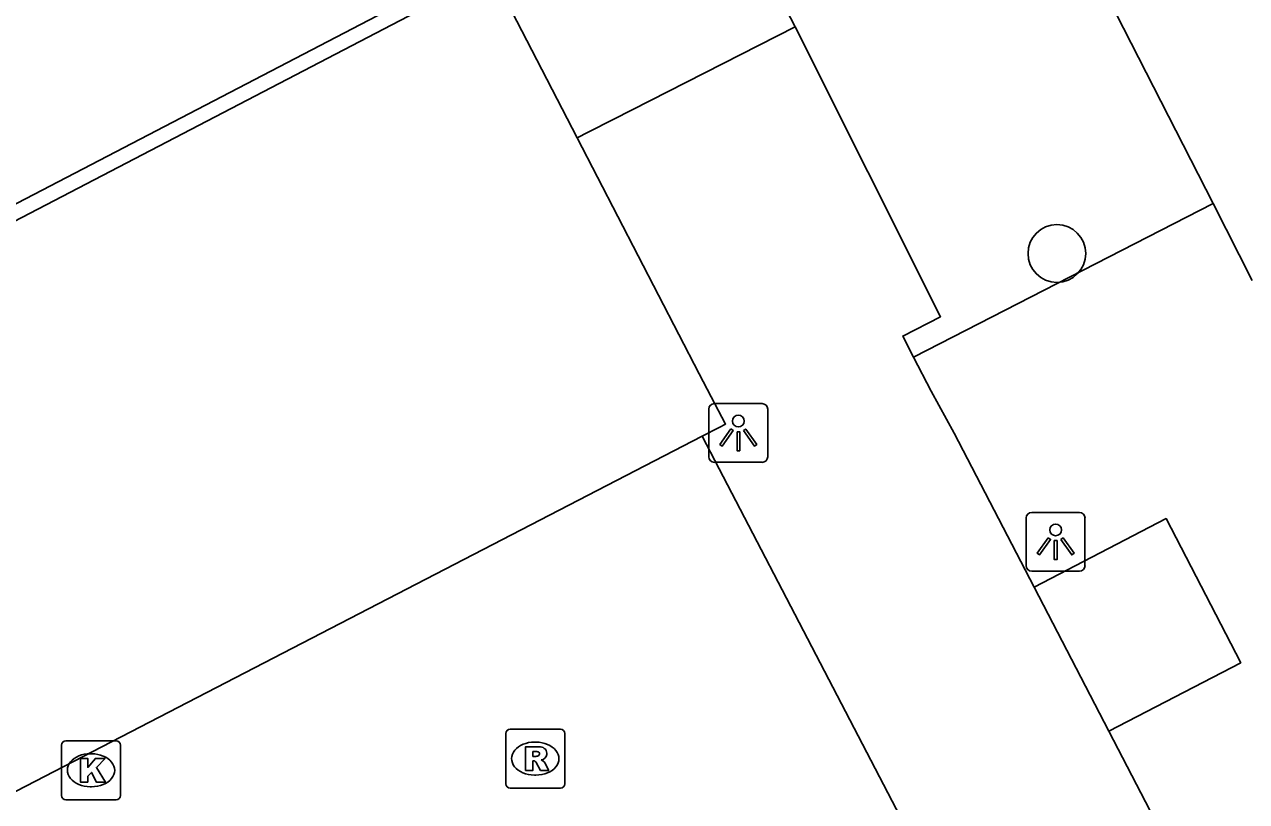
# Model space of a CAD drawing. Extents: x 158838 to 160074, y 386376 to 387776.
# Drawn here: x 159667.32 to 159688.02, y 387566.4 to 387579.57 of the extents above; entities that cross this region are included whole.
import ezdxf

# ---------------------------------------------------------------- set-up
doc = ezdxf.new("R2010")
doc.units = 0
for name, color, linetype in [('IMGEO_Boom', 7, 'Continuous'), ('IMGEO_Groenvoorziening', 7, 'Continuous'), ('IMGEO_Hek', 7, 'Continuous'), ('IMGEO_Kolk', 7, 'Continuous'), ('IMGEO_Lichtpunt', 7, 'Continuous'), ('IMGEO_Rioolput', 7, 'Continuous'), ('IMGEO_Voetpad_open', 7, 'Continuous')]:
    doc.layers.add(name, color=color, linetype=linetype)

msp = doc.modelspace()

# ---------------------------------------------------------------- linework, layer by layer
at = {"layer": 'IMGEO_Boom'}
msp.add_circle((159684.808, 387575.688), 0.489, dxfattribs=at)
at = {"layer": 'IMGEO_Groenvoorziening'}
msp.add_lwpolyline([(159682.38, 387573.932), (159687.455, 387576.533)], dxfattribs=at)
at = {"layer": 'IMGEO_Hek'}
for points in [[(159675.181, 387580.424), (159635.511, 387559.757), (159624.107, 387581.699), (159636.895, 387588.355)], [(159685.032, 387581.281), (159685.813, 387579.752), (159687.455, 387576.533)], [(159687.455, 387576.533), (159688.119, 387575.233)]]:
    msp.add_lwpolyline(points, dxfattribs=at)
at = {"layer": 'IMGEO_Kolk'}
for p, q in [((159668.019, 387567.43), (159668.871, 387567.43)), ((159667.944, 387566.504), (159667.944, 387567.356)), ((159668.432, 387567.21), (159668.457, 387567.21)), ((159668.945, 387567.356), (159668.945, 387566.504)), ((159668.455, 387566.65), (159668.43, 387566.65)), ((159668.871, 387566.43), (159668.019, 387566.43))]:
    msp.add_line(p, q, dxfattribs=at)
for points in [[(159668.019, 387567.43), (159668.871, 387567.43)], [(159667.944, 387566.504), (159667.944, 387567.356)], [(159668.945, 387567.356), (159668.945, 387566.504)], [(159668.265, 387567.13), (159668.388, 387567.13), (159668.388, 387566.979), (159668.518, 387567.13), (159668.682, 387567.13), (159668.536, 387566.979), (159668.689, 387566.73), (159668.537, 387566.73), (159668.452, 387566.894), (159668.388, 387566.827), (159668.388, 387566.73), (159668.265, 387566.73), (159668.265, 387567.13)], [(159668.871, 387566.43), (159668.019, 387566.43)]]:
    msp.add_lwpolyline(points, dxfattribs=at)
for centre, start, end in [((159668.021, 387567.354), 91.552, 178.448), ((159668.021, 387567.354), 91.552, 178.448), ((159668.869, 387567.354), 1.552, 88.448), ((159668.869, 387567.354), 1.552, 88.448), ((159668.021, 387566.506), 181.552, 268.448), ((159668.021, 387566.506), 181.552, 268.448), ((159668.869, 387566.506), 271.552, 358.448), ((159668.869, 387566.506), 271.552, 358.448)]:
    msp.add_arc(centre, 0.0765, start, end, dxfattribs=at)
for centre, major_axis, ratio, start_param, end_param in [((159668.431, 387566.93), (-0.387, 0.002), 0.722429, 4.712389, 7.853982), ((159668.456, 387566.93), (-0.39, 0.002), 0.717154, 1.570796, 4.712389)]:
    msp.add_ellipse(centre, major_axis=major_axis, ratio=ratio, start_param=start_param, end_param=end_param, dxfattribs=at)
at = {"layer": 'IMGEO_Lichtpunt'}
for p, q in [((159678.913, 387573.05), (159678.913, 387572.243)), ((159678.913, 387573.05), (159678.913, 387572.243)), ((159679.815, 387573.145), (159679.007, 387573.145)), ((159679.815, 387573.145), (159679.007, 387573.145)), ((159679.909, 387572.243), (159679.909, 387573.05)), ((159679.909, 387572.243), (159679.909, 387573.05)), ((159679.007, 387572.149), (159679.815, 387572.149)), ((159679.007, 387572.149), (159679.815, 387572.149)), ((159684.288, 387571.206), (159684.288, 387570.399)), ((159684.288, 387571.206), (159684.288, 387570.399)), ((159685.19, 387571.301), (159684.382, 387571.301)), ((159685.19, 387571.301), (159684.382, 387571.301)), ((159685.284, 387570.399), (159685.284, 387571.206)), ((159685.284, 387570.399), (159685.284, 387571.206)), ((159684.382, 387570.305), (159685.19, 387570.305)), ((159684.382, 387570.305), (159685.19, 387570.305))]:
    msp.add_line(p, q, dxfattribs=at)
for points in [[(159679.287, 387572.714), (159679.326, 387572.686), (159679.138, 387572.424), (159679.1, 387572.451), (159679.287, 387572.714)], [(159679.389, 387572.666), (159679.436, 387572.666), (159679.436, 387572.344), (159679.389, 387572.344), (159679.389, 387572.666)], [(159679.499, 387572.686), (159679.537, 387572.713), (159679.724, 387572.451), (159679.685, 387572.423), (159679.499, 387572.686)], [(159684.662, 387570.87), (159684.701, 387570.842), (159684.513, 387570.58), (159684.475, 387570.607), (159684.662, 387570.87)], [(159684.764, 387570.822), (159684.811, 387570.822), (159684.811, 387570.5), (159684.764, 387570.5), (159684.764, 387570.822)], [(159684.874, 387570.842), (159684.912, 387570.869), (159685.099, 387570.607), (159685.06, 387570.579), (159684.874, 387570.842)]]:
    msp.add_lwpolyline(points, dxfattribs=at)
for centre in [(159679.412, 387572.848), (159684.787, 387571.004)]:
    msp.add_circle(centre, 0.0994, dxfattribs=at)
for centre, start, end in [((159679.007, 387573.05), 90, 180), ((159679.007, 387573.05), 90, 180), ((159679.815, 387573.05), 0, 90), ((159679.815, 387573.05), 0, 90), ((159679.007, 387572.243), 180, 270), ((159679.007, 387572.243), 180, 270), ((159679.815, 387572.243), 270, 0), ((159679.815, 387572.243), 270, 360), ((159684.382, 387571.206), 90, 180), ((159684.382, 387571.206), 90, 180), ((159685.19, 387571.206), 0, 90), ((159685.19, 387571.206), 0, 90), ((159684.382, 387570.399), 180, 270), ((159684.382, 387570.399), 180, 270), ((159685.19, 387570.399), 270, 0), ((159685.19, 387570.399), 270, 360)]:
    msp.add_arc(centre, 0.0946, start, end, dxfattribs=at)
at = {"layer": 'IMGEO_Rioolput'}
for p, q in [((159675.545, 387567.627), (159676.397, 387567.627)), ((159675.47, 387566.701), (159675.47, 387567.553)), ((159675.958, 387567.407), (159675.983, 387567.407)), ((159676.471, 387567.553), (159676.471, 387566.701)), ((159675.981, 387566.847), (159675.956, 387566.847)), ((159676.397, 387566.627), (159675.545, 387566.627))]:
    msp.add_line(p, q, dxfattribs=at)
for points in [[(159675.545, 387567.627), (159676.397, 387567.627)], [(159675.47, 387566.701), (159675.47, 387567.553)], [(159676.471, 387567.553), (159676.471, 387566.701)], [(159676.059, 387567.325), (159675.807, 387567.327), (159675.807, 387566.927)], [(159675.985, 387567.246), (159675.931, 387567.246), (159675.931, 387567.165)], [(159675.807, 387566.927), (159675.931, 387566.927), (159675.931, 387567.089), (159675.942, 387567.089)], [(159675.931, 387567.165), (159675.983, 387567.165)], [(159675.989, 387567.06), (159676.06, 387566.927), (159676.2, 387566.927), (159676.135, 387567.053)], [(159676.397, 387566.627), (159675.545, 387566.627)]]:
    msp.add_lwpolyline(points, dxfattribs=at)
for centre, radius, start, end in [((159675.547, 387567.551), 0.0765, 91.552, 178.448), ((159675.547, 387567.551), 0.0765, 91.552, 178.448), ((159676.395, 387567.551), 0.0765, 1.552, 88.448), ((159676.395, 387567.551), 0.0765, 1.552, 88.448), ((159675.991, 387567.15), 0.0964, 77.0061, 93.1865), ((159676.005, 387567.207), 0.0378, 276.6634, 79.6772), ((159676.058, 387567.215), 0.109, 350.3612, 89.416), ((159676.056, 387567.215), 0.112, 277.5842, 350.9817), ((159675.941, 387567.036), 0.0533, 26.0293, 88.6989), ((159675.967, 387567.354), 0.19, 274.7715, 282.9687), ((159676.04, 387567), 0.108, 29.5134, 73.7905), ((159675.547, 387566.703), 0.0765, 181.552, 268.448), ((159675.547, 387566.703), 0.0765, 181.552, 268.448), ((159676.395, 387566.703), 0.0765, 271.552, 358.448), ((159676.395, 387566.703), 0.0765, 271.552, 358.448)]:
    msp.add_arc(centre, radius, start, end, dxfattribs=at)
for centre, major_axis, ratio, start_param, end_param in [((159675.957, 387567.127), (-0.387, 0.002), 0.722429, 4.712389, 7.853982), ((159675.982, 387567.127), (-0.39, 0.002), 0.717154, 1.570796, 4.712389)]:
    msp.add_ellipse(centre, major_axis=major_axis, ratio=ratio, start_param=start_param, end_param=end_param, dxfattribs=at)
at = {"layer": 'IMGEO_Voetpad_open'}
for points in [[(159665.287, 387598.891), (159674.811, 387580.51), (159635.64, 387560.118), (159624.49, 387581.608), (159663.681, 387601.99)], [(159668.758, 387600.642), (159669.283, 387600.907), (159680.376, 387579.531)], [(159665.588, 387599.043), (159667.024, 387596.287), (159668.116, 387594.192), (159669.687, 387591.178), (159676.681, 387577.651)], [(159687.455, 387576.533), (159685.813, 387579.752), (159685.032, 387581.281)], [(159676.681, 387577.651), (159676.867, 387577.745), (159677.3, 387577.966), (159680.376, 387579.531)], [(159680.376, 387579.531), (159682.839, 387574.617), (159682.196, 387574.287), (159682.38, 387573.932)], [(159676.681, 387577.651), (159678.75, 387573.65), (159678.952, 387573.261), (159679.194, 387572.796), (159679.086, 387572.74), (159678.801, 387572.592)], [(159687.455, 387576.533), (159688.119, 387575.233)], [(159684.421, 387570.034), (159683.067, 387572.644), (159682.677, 387573.357), (159682.38, 387573.932)], [(159678.801, 387572.592), (159632.799, 387548.778), (159595.725, 387529.653), (159592.465, 387527.972)], [(159689.233, 387548.331), (159684.527, 387545.893), (159679.278, 387556.173), (159685.661, 387559.406), (159678.801, 387572.592)], [(159685.687, 387567.592), (159687.924, 387568.752), (159686.658, 387571.194), (159684.421, 387570.034)], [(159685.687, 387567.592), (159684.421, 387570.034)], [(159695.252, 387549.149), (159685.687, 387567.592)]]:
    msp.add_lwpolyline(points, dxfattribs=at)

doc.saveas('drawing.dxf')
